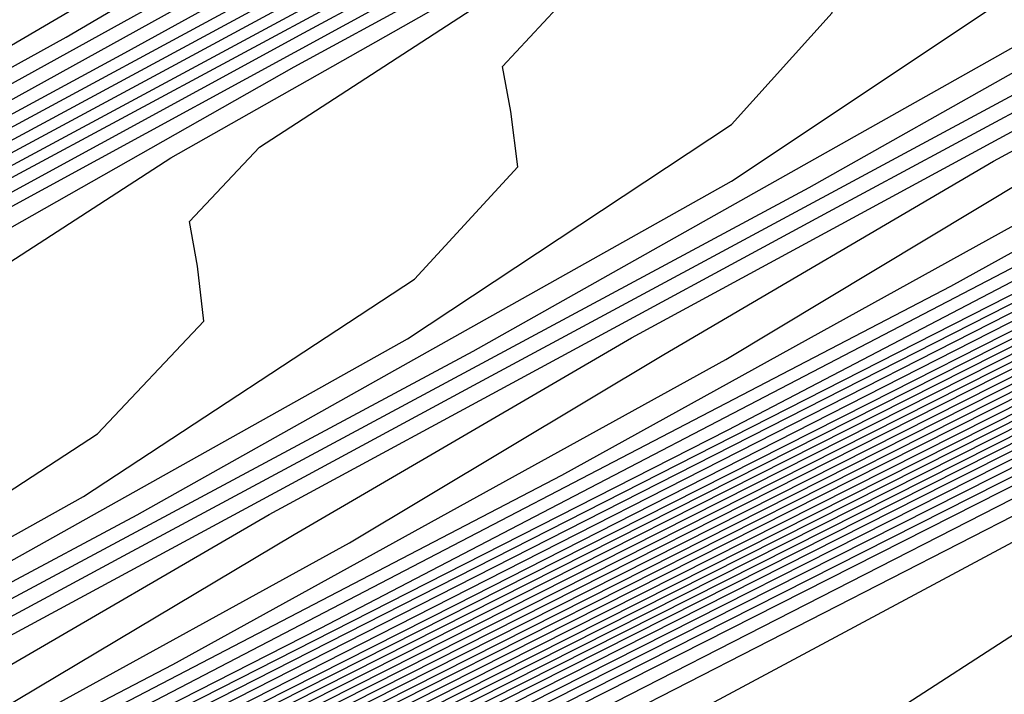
# Model space of a CAD drawing. Extents: x 3249832 to 3255657, y 13789405 to 13793316.
# Tile 554 of 656: x 3254765.89 to 3254768.1, y 13790613.85 to 13790615.37. Entities that reach past the tile are written whole.
import ezdxf

# ---------------------------------------------------------------- set-up
doc = ezdxf.new("R2010")
doc.units = 0
doc.header["$LTSCALE"] = 100
doc.header["$MEASUREMENT"] = 0
for name, color, linetype in [('GRATIO_CON', 10, 'CONTINUOUS'), ('GRATIO_ICON', 7, 'CONTINUOUS'), ('TARGETS_EAST', 7, 'CONTINUOUS')]:
    doc.layers.add(name, color=color, linetype=linetype)

# ---------------------------------------------------------------- blocks, each defined once
blk = doc.blocks.new('Gratio_032316_contours')
at = {"layer": 'GRATIO_CON', "color": 1, "linetype": 'Continuous', "flags": 128}
for points in [[(3254652.466, 13790557.0257), (3254660.3226, 13790560.7496), (3254674.1927, 13790567.4794), (3254690.4813, 13790575.4413), (3254704.3173, 13790582.2246), (3254712.0482, 13790586.0196), (3254714.8967, 13790587.4207), (3254715.3044, 13790587.623), (3254715.6323, 13790587.7815), (3254717.9183, 13790588.8903), (3254724.1196, 13790591.9033), (3254735.2124, 13790597.3001), (3254748.2489, 13790603.6611), (3254759.2998, 13790609.0924), (3254765.4198, 13790612.1726), (3254767.5973, 13790613.3706), (3254767.8046, 13790613.628), (3254767.8447, 13790613.807), (3254768.8446, 13790614.4523), (3254771.7623, 13790616.0293)], [(3254651.241, 13790556.5836), (3254654.5375, 13790558.0501), (3254662.141, 13790561.654), (3254675.5507, 13790568.1605), (3254691.2988, 13790575.8581), (3254704.6756, 13790582.4163), (3254712.1499, 13790586.0854), (3254714.904, 13790587.4401), (3254715.2982, 13790587.6357), (3254715.6047, 13790587.7839), (3254717.7415, 13790588.8204), (3254723.538, 13790591.6368), (3254733.9068, 13790596.6813), (3254746.0923, 13790602.627), (3254756.4219, 13790607.7038), (3254762.1424, 13790610.583), (3254764.1778, 13790611.7028), (3254764.3715, 13790611.9434), (3254764.4337, 13790612.1232), (3254765.5415, 13790612.8137), (3254768.7386, 13790614.5249), (3254774.566, 13790617.5186)], [(3254651.548, 13790556.8702), (3254653.3699, 13790557.6315), (3254656.6089, 13790559.0744), (3254663.9594, 13790562.5584), (3254676.9087, 13790568.8416), (3254692.1162, 13790576.2749), (3254705.0338, 13790582.608), (3254712.2517, 13790586.1512), (3254714.9112, 13790587.4594), (3254715.292, 13790587.6484), (3254715.5771, 13790587.7864), (3254717.5647, 13790588.7505), (3254722.9564, 13790591.3703), (3254732.6011, 13790596.0625), (3254743.9357, 13790601.593), (3254753.544, 13790606.3153), (3254758.865, 13790608.9934), (3254760.7582, 13790610.035), (3254760.9385, 13790610.2589), (3254761.0228, 13790610.4394), (3254762.2384, 13790611.1751), (3254765.7149, 13790613.0205), (3254772.0375, 13790616.2604)], [(3254678.2668, 13790569.5227), (3254692.9336, 13790576.6918), (3254705.3921, 13790582.7997), (3254712.3534, 13790586.217), (3254714.9185, 13790587.4788), (3254715.2858, 13790587.6612), (3254715.5496, 13790587.7889), (3254717.3879, 13790588.6807), (3254722.3749, 13790591.1037), (3254731.2955, 13790595.4436), (3254741.7791, 13790600.559), (3254750.666, 13790604.9267), (3254755.5876, 13790607.4038), (3254757.3387, 13790608.3672), (3254757.5054, 13790608.5743), (3254757.6118, 13790608.7556), (3254758.9353, 13790609.5366), (3254762.6912, 13790611.5161), (3254769.509, 13790615.0021), (3254777.6739, 13790619.1394)], [(3254680.9828, 13790570.8848), (3254694.5684, 13790577.5253), (3254706.1082, 13790583.1826), (3254712.556, 13790586.3474), (3254714.9315, 13790587.5159), (3254715.271, 13790587.6858), (3254715.2714, 13790587.6881), (3254715.2722, 13790587.6892), (3254715.2732, 13790587.689), (3254715.4944, 13790587.7945), (3254717.0344, 13790588.541), (3254721.2117, 13790590.5707), (3254728.6842, 13790594.206), (3254737.4659, 13790598.491), (3254744.9102, 13790602.1497), (3254749.0328, 13790604.2246), (3254750.4996, 13790605.0316), (3254750.6393, 13790605.2051), (3254750.7899, 13790605.388), (3254752.329, 13790606.2594), (3254756.6438, 13790608.5072), (3254764.4521, 13790612.4857), (3254773.7947, 13790617.2146)], [(3254682.3408, 13790571.5658), (3254695.3858, 13790577.9421), (3254706.4664, 13790583.3743), (3254712.6576, 13790586.4132), (3254714.9386, 13790587.5352), (3254715.2646, 13790587.6983), (3254715.2651, 13790587.7006), (3254715.2659, 13790587.7017), (3254715.267, 13790587.7016), (3254715.4668, 13790587.797), (3254716.8576, 13790588.4711), (3254720.6302, 13790590.3041), (3254727.3786, 13790593.5872), (3254735.3094, 13790597.457), (3254742.0323, 13790600.7611), (3254745.7554, 13790602.635), (3254747.0801, 13790603.3639), (3254747.2062, 13790603.5205), (3254747.379, 13790603.7042), (3254749.0259, 13790604.6209), (3254753.6201, 13790607.0028), (3254761.9237, 13790611.2275), (3254771.8551, 13790616.2521)], [(3254683.6989, 13790572.2469), (3254696.2032, 13790578.3589), (3254706.8246, 13790583.566), (3254712.7593, 13790586.4789), (3254714.9457, 13790587.5545), (3254715.2583, 13790587.7108), (3254715.2588, 13790587.7131), (3254715.2597, 13790587.7142), (3254715.2608, 13790587.7142), (3254715.4392, 13790587.7994), (3254716.6808, 13790588.4013), (3254720.0486, 13790590.0376), (3254726.0729, 13790592.9684), (3254733.1528, 13790596.423), (3254739.1543, 13790599.3726), (3254742.478, 13790601.0454), (3254743.6606, 13790601.6961), (3254743.7731, 13790601.8359), (3254743.968, 13790602.0204), (3254745.7228, 13790602.9823), (3254750.5964, 13790605.4984), (3254759.3952, 13790609.9692), (3254769.9155, 13790615.2897), (3254779.2011, 13790619.9784)], [(3254685.0569, 13790572.928), (3254697.0206, 13790578.7757), (3254707.1829, 13790583.7577), (3254712.8609, 13790586.5447), (3254714.9528, 13790587.5738), (3254715.2519, 13790587.7234), (3254715.2526, 13790587.7256), (3254715.2535, 13790587.7267), (3254715.2546, 13790587.7269), (3254715.4116, 13790587.8019), (3254716.504, 13790588.3314), (3254719.4671, 13790589.7711), (3254724.7673, 13790592.3496), (3254730.9962, 13790595.389), (3254736.2764, 13790597.9841), (3254739.2006, 13790599.4558), (3254740.241, 13790600.0283), (3254740.3401, 13790600.1513), (3254740.5571, 13790600.3366), (3254742.4197, 13790601.3437), (3254747.5727, 13790603.994), (3254756.8668, 13790608.711), (3254767.9759, 13790614.3273), (3254777.7802, 13790619.2776)], [(3254687.7729, 13790574.2901), (3254698.6554, 13790579.6094), (3254707.8993, 13790584.1411), (3254713.0642, 13790586.6762), (3254714.9671, 13790587.6123), (3254715.2393, 13790587.7484), (3254715.24, 13790587.7505), (3254715.241, 13790587.7518), (3254715.2422, 13790587.7521), (3254715.3565, 13790587.8068), (3254716.1504, 13790588.1917), (3254718.3039, 13790589.238), (3254722.156, 13790591.112), (3254726.683, 13790593.3209), (3254730.5206, 13790595.207), (3254732.6458, 13790596.2766), (3254733.4019, 13790596.6927), (3254733.4739, 13790596.7821), (3254733.7351, 13790596.969), (3254735.8135, 13790598.0666), (3254741.5253, 13790600.9852), (3254751.8099, 13790606.1945), (3254764.0967, 13790612.4024), (3254774.9383, 13790617.8759)], [(3254689.131, 13790574.9712), (3254699.4729, 13790580.0262), (3254708.2575, 13790584.3328), (3254713.1658, 13790586.742), (3254714.9742, 13790587.6316), (3254715.2329, 13790587.761), (3254715.2337, 13790587.763), (3254715.2348, 13790587.7643), (3254715.2359, 13790587.7648), (3254715.3289, 13790587.8092), (3254715.9737, 13790588.1218), (3254717.7224, 13790588.9714), (3254720.8504, 13790590.4932), (3254724.5264, 13790592.2869), (3254727.6426, 13790593.8185), (3254729.3684, 13790594.687), (3254729.9824, 13790595.0249), (3254730.0409, 13790595.0975), (3254730.3242, 13790595.2852), (3254732.5104, 13790596.428), (3254738.5016, 13790599.4807), (3254749.2814, 13790604.9363), (3254762.1571, 13790611.44), (3254773.5174, 13790617.1751)], [(3254690.489, 13790575.6522), (3254700.2903, 13790580.443), (3254708.6157, 13790584.5245), (3254713.2674, 13790586.8077), (3254714.9813, 13790587.6509), (3254715.2266, 13790587.7735), (3254715.2275, 13790587.7755), (3254715.2286, 13790587.7768), (3254715.2297, 13790587.7774), (3254715.3013, 13790587.8117), (3254715.7969, 13790588.0519), (3254717.1408, 13790588.7049), (3254719.5447, 13790589.8744), (3254722.3699, 13790591.2529), (3254724.7647, 13790592.4299), (3254726.091, 13790593.0974), (3254726.5629, 13790593.3571), (3254726.6078, 13790593.4129), (3254726.9132, 13790593.6014), (3254729.2072, 13790594.7894), (3254735.4779, 13790597.9763), (3254746.753, 13790603.6781), (3254760.2175, 13790610.4776), (3254772.0965, 13790616.4743)], [(3254744.2245, 13790602.4199), (3254758.2779, 13790609.5152), (3254770.6755, 13790615.7735), (3254778.4112, 13790619.6827)], [(3254687.5981, 13790574.316), (3254694.5631, 13790577.6954), (3254702.7425, 13790581.6935), (3254709.6903, 13790585.0996), (3254713.5723, 13790587.005), (3254715.0027, 13790587.7087), (3254715.2076, 13790587.8111), (3254715.2155, 13790587.8162), (3254715.2646, 13790587.8408), (3254715.3952, 13790587.9046), (3254715.6275, 13790588.0179), (3254715.8997, 13790588.1512), (3254716.1297, 13790588.2654), (3254716.6303, 13790588.5199), (3254719.2939, 13790589.8681), (3254726.4082, 13790593.462), (3254739.168, 13790599.9031), (3254754.3988, 13790607.5903), (3254767.8337, 13790614.3719), (3254776.2164, 13790618.6078)], [(3254651.0069, 13790556.9616), (3254655.5123, 13790559.1072), (3254661.3217, 13790561.894), (3254668.1197, 13790565.1602), (3254674.8023, 13790568.3631), (3254680.0684, 13790570.8643), (3254683.1747, 13790572.3015), (3254685.6089, 13790573.4148), (3254689.4165, 13790575.2204), (3254695.9211, 13790578.3765), (3254703.5599, 13790582.1103), (3254710.0485, 13790585.2913), (3254713.674, 13790587.0708), (3254715.0098, 13790587.728), (3254715.2012, 13790587.8237), (3254715.5767, 13790588.0145), (3254718.1988, 13790589.3384), (3254725.3135, 13790592.9288), (3254738.0825, 13790599.3724), (3254753.3307, 13790607.0675), (3254766.7985, 13790613.8657), (3254775.2332, 13790618.1281)], [(3254651.9652, 13790557.4392), (3254656.6382, 13790559.6653), (3254662.6638, 13790562.5558), (3254669.7147, 13790565.9438), (3254676.6453, 13790569.2668), (3254682.1055, 13790571.8639), (3254685.3036, 13790573.3493), (3254687.6804, 13790574.4392), (3254691.2349, 13790576.1249), (3254697.2791, 13790579.0576), (3254704.3773, 13790582.5271), (3254710.4067, 13790585.483), (3254713.7756, 13790587.1366), (3254715.0169, 13790587.7472), (3254715.1948, 13790587.8363), (3254715.5637, 13790588.0238), (3254718.1399, 13790589.3246), (3254725.1298, 13790592.8522), (3254737.6771, 13790599.1838), (3254752.6727, 13790606.7516), (3254765.9448, 13790613.4511), (3254774.3039, 13790617.6754)], [(3254652.9236, 13790557.9168), (3254657.7641, 13790560.2233), (3254664.0059, 13790563.2177), (3254671.3097, 13790566.7274), (3254678.4883, 13790570.1706), (3254684.1427, 13790572.8635), (3254687.4325, 13790574.3972), (3254689.7518, 13790575.4635), (3254693.0532, 13790577.0293), (3254698.6371, 13790579.7386), (3254705.1948, 13790582.9439), (3254710.7649, 13790585.6747), (3254713.8772, 13790587.2023), (3254715.024, 13790587.7665), (3254715.1884, 13790587.8489), (3254715.5508, 13790588.0331), (3254718.0809, 13790589.3107), (3254724.9462, 13790592.7755), (3254737.2717, 13790598.9953), (3254752.0148, 13790606.4357), (3254765.0911, 13790613.0365), (3254773.3746, 13790617.2228)], [(3254651.3, 13790557.2133), (3254654.8403, 13790558.872), (3254660.0158, 13790561.3394), (3254666.6901, 13790564.5414), (3254674.4997, 13790568.2945), (3254682.1743, 13790571.9781), (3254688.2171, 13790574.8626), (3254691.6904, 13790576.4929), (3254693.8947, 13790577.5121), (3254696.69, 13790578.8381), (3254701.3532, 13790581.1008), (3254706.8296, 13790583.7776), (3254711.4814, 13790586.0581), (3254714.0805, 13790587.3339), (3254715.0382, 13790587.8051), (3254715.1756, 13790587.8741), (3254715.5248, 13790588.0517), (3254717.9631, 13790589.2831), (3254724.5788, 13790592.6221), (3254736.4608, 13790598.6182), (3254750.699, 13790605.8039), (3254763.3837, 13790612.2073), (3254771.5159, 13790616.3175)], [(3254652.1439, 13790557.6356), (3254655.7986, 13790559.3495), (3254661.1417, 13790561.8975), (3254668.0321, 13790565.2032), (3254676.0946, 13790569.078), (3254684.0173, 13790572.8819), (3254690.2542, 13790575.8622), (3254693.8193, 13790577.5407), (3254695.9661, 13790578.5364), (3254698.5083, 13790579.7426), (3254702.7112, 13790581.7819), (3254707.647, 13790584.1944), (3254711.8396, 13790586.2498), (3254714.1821, 13790587.3996), (3254715.0454, 13790587.8244), (3254715.1692, 13790587.8867), (3254715.5119, 13790588.061), (3254717.9042, 13790589.2693), (3254724.3952, 13790592.5454), (3254736.0554, 13790598.4297), (3254750.0411, 13790605.488), (3254762.53, 13790611.7927), (3254770.5866, 13790615.8649), (3254774.8217, 13790618.021)], [(3254692.2914, 13790576.8618), (3254695.9482, 13790578.5886), (3254698.0375, 13790579.5607), (3254700.3267, 13790580.647), (3254704.0693, 13790582.4629), (3254708.4644, 13790584.6112), (3254712.1978, 13790586.4415), (3254714.2838, 13790587.4654), (3254715.0525, 13790587.8436), (3254715.1628, 13790587.899), (3254715.1638, 13790587.9005), (3254715.1651, 13790587.902), (3254715.1662, 13790587.9033), (3254715.5018, 13790588.0733), (3254717.8471, 13790589.2573), (3254724.2124, 13790592.4695), (3254735.6502, 13790598.2414), (3254749.3832, 13790605.1722), (3254761.6763, 13790611.3781), (3254769.6572, 13790615.4123), (3254773.9041, 13790617.5743)], [(3254687.7034, 13790574.6894), (3254694.3286, 13790577.8614), (3254698.0771, 13790579.6365), (3254700.109, 13790580.5851), (3254702.1451, 13790581.5514), (3254705.4273, 13790583.144), (3254709.2818, 13790585.0281), (3254712.556, 13790586.6332), (3254714.3854, 13790587.5311), (3254715.0596, 13790587.8629), (3254715.1564, 13790587.9115), (3254715.1574, 13790587.913), (3254715.1587, 13790587.9145), (3254715.1597, 13790587.9158), (3254715.4888, 13790588.0826), (3254717.7882, 13790589.2435), (3254724.0287, 13790592.3929), (3254735.2448, 13790598.0529), (3254748.7253, 13790604.8563), (3254760.8226, 13790610.9635), (3254768.7279, 13790614.9597), (3254772.9866, 13790617.1276)], [(3254691.3894, 13790576.4969), (3254698.4029, 13790579.8606), (3254702.3349, 13790581.7322), (3254704.2518, 13790582.6337), (3254705.7818, 13790583.3603), (3254708.1433, 13790584.5061), (3254710.9167, 13790585.8617), (3254713.2724, 13790587.0166), (3254714.5887, 13790587.6627), (3254715.0738, 13790587.9014), (3254715.1436, 13790587.9366), (3254715.1446, 13790587.938), (3254715.1458, 13790587.9395), (3254715.1469, 13790587.941), (3254715.4628, 13790588.1013), (3254717.6703, 13790589.2159), (3254723.6614, 13790592.2395), (3254734.4339, 13790597.6758), (3254747.4094, 13790604.2245), (3254759.1152, 13790610.1344), (3254766.8692, 13790614.0544), (3254771.1515, 13790616.2343)], [(3254684.0695, 13790572.9958), (3254693.2324, 13790577.4007), (3254700.4401, 13790580.8601), (3254704.4638, 13790582.78), (3254706.3233, 13790583.658), (3254707.6001, 13790584.2647), (3254709.5014, 13790585.1872), (3254711.7343, 13790586.2788), (3254713.6314, 13790587.2092), (3254714.6921, 13790587.7304), (3254715.0837, 13790587.9238), (3254715.1405, 13790587.9531), (3254715.4499, 13790588.1105), (3254717.6114, 13790589.2021), (3254723.4777, 13790592.1629), (3254734.0285, 13790597.4873), (3254746.7515, 13790603.9086), (3254758.2615, 13790609.7198), (3254765.9399, 13790613.6018), (3254770.2339, 13790615.7876), (3254772.3576, 13790616.8983)], [(3254685.6645, 13790573.7793), (3254695.0754, 13790578.3044), (3254702.4773, 13790581.8597), (3254706.5928, 13790583.8279), (3254708.3947, 13790584.6823), (3254709.4185, 13790585.1691), (3254710.8594, 13790585.8683), (3254712.5517, 13790586.6956), (3254713.9896, 13790587.4009), (3254714.7937, 13790587.7962), (3254715.0908, 13790587.9432), (3254715.1341, 13790587.9658), (3254715.4369, 13790588.1198), (3254717.5524, 13790589.1883), (3254723.294, 13790592.0862), (3254733.6231, 13790597.2988), (3254746.0936, 13790603.5927), (3254757.4078, 13790609.3052), (3254765.0105, 13790613.1491), (3254769.3164, 13790615.3409), (3254771.4825, 13790616.4728)], [(3254687.2595, 13790574.5629), (3254696.9184, 13790579.2082), (3254704.5144, 13790582.8593), (3254708.7217, 13790584.8757), (3254710.4661, 13790585.7067), (3254711.2369, 13790586.0736), (3254712.2174, 13790586.5494), (3254713.3691, 13790587.1124), (3254714.3478, 13790587.5926), (3254714.8953, 13790587.862), (3254715.0978, 13790587.9625), (3254715.1276, 13790587.9785), (3254715.4239, 13790588.1292), (3254717.4935, 13790589.1745), (3254723.1104, 13790592.0095), (3254733.2176, 13790597.1102), (3254745.4357, 13790603.2768), (3254756.5541, 13790608.8906), (3254764.0812, 13790612.6965), (3254768.3988, 13790614.8943), (3254770.6075, 13790616.0472), (3254771.7108, 13790616.6657)], [(3254690.4495, 13790576.13), (3254700.6044, 13790581.0157), (3254708.5888, 13790584.8585), (3254712.9795, 13790586.9715), (3254714.609, 13790587.7553), (3254714.8736, 13790587.8824), (3254714.9335, 13790587.9115), (3254715.004, 13790587.9462), (3254715.0642, 13790587.9761), (3254715.0986, 13790587.9937), (3254715.112, 13790588.0013), (3254715.1148, 13790588.0038), (3254715.3979, 13790588.1479), (3254717.3756, 13790589.147), (3254722.743, 13790591.8562), (3254732.4068, 13790596.7332), (3254744.1198, 13790602.645), (3254754.8468, 13790608.0614), (3254762.2225, 13790611.7913), (3254766.5637, 13790614.0009), (3254768.8573, 13790615.1961), (3254770.0169, 13790615.8415), (3254770.6619, 13790616.237), (3254771.3382, 13790616.6417)], [(3254691.3246, 13790576.5671), (3254701.2561, 13790581.3455), (3254709.0349, 13790585.09), (3254713.3077, 13790587.1475), (3254714.8826, 13790587.9066), (3254715.1084, 13790588.0164), (3254715.3849, 13790588.1572), (3254717.3167, 13790589.1332), (3254722.5594, 13790591.7795), (3254732.0013, 13790596.5446), (3254743.4619, 13790602.3291), (3254753.9931, 13790607.6468), (3254761.2932, 13790611.3386), (3254765.6461, 13790613.5543), (3254767.9823, 13790614.7706), (3254769.17, 13790615.4294), (3254769.8305, 13790615.8319), (3254770.5233, 13790616.2441), (3254771.6468, 13790616.8582)], [(3254692.0922, 13790576.9523), (3254701.7295, 13790581.5891), (3254709.2424, 13790585.2057), (3254713.3647, 13790587.1907), (3254714.8842, 13790587.9231), (3254715.102, 13790588.0291), (3254715.3719, 13790588.1666), (3254717.2577, 13790589.1194), (3254722.3757, 13790591.7029), (3254731.5959, 13790596.3561), (3254742.804, 13790602.0133), (3254753.1394, 13790607.2322), (3254760.3638, 13790610.886), (3254764.7286, 13790613.1076), (3254767.1072, 13790614.345), (3254768.3231, 13790615.0173), (3254768.9992, 13790615.4268), (3254769.7083, 13790615.8466), (3254770.8588, 13790616.474), (3254772.2008, 13790617.2017)], [(3254683.086, 13790572.6396), (3254692.8597, 13790577.3375), (3254702.2029, 13790581.8327), (3254709.4499, 13790585.3213), (3254713.4218, 13790587.234), (3254714.8858, 13790587.9396), (3254715.0956, 13790588.0417), (3254715.359, 13790588.1759), (3254717.1988, 13790589.1056), (3254722.192, 13790591.6262), (3254731.1905, 13790596.1676), (3254742.1461, 13790601.6974), (3254752.2857, 13790606.8176), (3254759.4345, 13790610.4334), (3254763.811, 13790612.6609), (3254766.2321, 13790613.9195), (3254767.4761, 13790614.6052), (3254768.1678, 13790615.0216), (3254768.8934, 13790615.4491), (3254770.0708, 13790616.0899), (3254771.4446, 13790616.8335)], [(3254685.0376, 13790573.6106), (3254694.3948, 13790578.1075), (3254703.1496, 13790582.3192), (3254709.8648, 13790585.5517), (3254713.5359, 13790587.3196), (3254714.8889, 13790587.9721), (3254715.0828, 13790588.0668), (3254715.333, 13790588.1946), (3254717.0809, 13790589.0781), (3254721.8247, 13790591.4729), (3254730.3796, 13790595.7905), (3254740.8302, 13790601.0656), (3254750.5783, 13790605.9885), (3254757.5758, 13790609.5281), (3254761.9759, 13790611.7676), (3254764.482, 13790613.0684), (3254765.7823, 13790613.781), (3254766.5051, 13790614.2114), (3254767.2635, 13790614.6541), (3254768.4947, 13790615.3216), (3254769.9322, 13790616.0971), (3254771.1334, 13790616.7816)], [(3254686.0134, 13790574.0961), (3254695.1623, 13790578.4926), (3254703.623, 13790582.5627), (3254710.0723, 13790585.6672), (3254713.5929, 13790587.3627), (3254714.8905, 13790587.9885), (3254715.0765, 13790588.0794), (3254715.32, 13790588.2039), (3254717.022, 13790589.0643), (3254721.641, 13790591.3962), (3254729.9742, 13790595.602), (3254740.1723, 13790600.7497), (3254749.7246, 13790605.5739), (3254756.6465, 13790609.0755), (3254761.0584, 13790611.3209), (3254763.6069, 13790612.6429), (3254764.9354, 13790613.3689), (3254765.6738, 13790613.8062), (3254766.4486, 13790614.2565), (3254767.7067, 13790614.9375), (3254769.176, 13790615.729), (3254770.4045, 13790616.4267), (3254771.0551, 13790616.8757), (3254771.2495, 13790617.1191)], [(3254739.5144, 13790600.4338), (3254748.8709, 13790605.1593), (3254755.7171, 13790608.6229), (3254760.1408, 13790610.8742), (3254762.7318, 13790612.2173), (3254764.0885, 13790612.9569), (3254764.8424, 13790613.4011), (3254765.6337, 13790613.859), (3254766.9187, 13790614.5533), (3254768.4198, 13790615.3608), (3254769.6756, 13790616.0718), (3254770.3419, 13790616.5275), (3254770.5426, 13790616.7724), (3254770.5188, 13790616.9018), (3254770.4948, 13790617.0077), (3254770.6285, 13790617.1688), (3254771.0611, 13790617.4608), (3254771.8874, 13790617.9361)], [(3254738.8565, 13790600.1179), (3254748.0172, 13790604.7447), (3254754.7878, 13790608.1702), (3254759.2232, 13790610.4276), (3254761.8567, 13790611.7918), (3254763.2415, 13790612.5448), (3254764.011, 13790612.9959), (3254764.8187, 13790613.4615), (3254766.1307, 13790614.1692), (3254767.6636, 13790614.9926), (3254768.9467, 13790615.7168), (3254769.6287, 13790616.1793), (3254769.8357, 13790616.4257), (3254769.8135, 13790616.5541), (3254769.7906, 13790616.6591), (3254769.9282, 13790616.8212), (3254770.3706, 13790617.1177), (3254771.2146, 13790617.6021)], [(3254737.5406, 13790599.4861), (3254746.3098, 13790603.9155), (3254752.9291, 13790607.265), (3254757.3881, 13790609.5342), (3254760.1066, 13790610.9407), (3254761.5477, 13790611.7206), (3254762.3483, 13790612.1857), (3254763.1888, 13790612.6665), (3254764.5547, 13790613.4009), (3254766.1512, 13790614.2562), (3254767.4889, 13790615.007), (3254768.2023, 13790615.4828), (3254768.422, 13790615.7322), (3254768.4029, 13790615.8587), (3254768.3822, 13790615.9618), (3254768.5277, 13790616.1259), (3254768.9896, 13790616.4314), (3254769.8689, 13790616.934), (3254771.0696, 13790617.5904)], [(3254736.8827, 13790599.1702), (3254745.4561, 13790603.5009), (3254751.9998, 13790606.8123), (3254756.4706, 13790609.0875), (3254759.2315, 13790610.5151), (3254760.7008, 13790611.3085), (3254761.517, 13790611.7805), (3254762.3739, 13790612.269), (3254763.7666, 13790613.0167), (3254765.395, 13790613.888), (3254766.76, 13790614.6521), (3254767.489, 13790615.1346), (3254767.7151, 13790615.3855), (3254767.6976, 13790615.511), (3254767.678, 13790615.6132), (3254767.8274, 13790615.7783), (3254768.2991, 13790616.0883), (3254769.1961, 13790616.6), (3254770.4206, 13790617.269), (3254771.8246, 13790618.0255)], [(3254744.6024, 13790603.0863), (3254751.0704, 13790606.3597), (3254755.553, 13790608.6409), (3254758.3565, 13790610.0896), (3254759.8538, 13790610.8964), (3254760.6856, 13790611.3754), (3254761.559, 13790611.8714), (3254762.9786, 13790612.6326), (3254764.6388, 13790613.5198), (3254766.0311, 13790614.2972), (3254766.7758, 13790614.7864), (3254767.0083, 13790615.0388), (3254766.9923, 13790615.1633), (3254766.9738, 13790615.2646), (3254767.1272, 13790615.4307), (3254767.6086, 13790615.7452), (3254768.5233, 13790616.266), (3254769.7716, 13790616.9476), (3254771.2028, 13790617.7187)], [(3254743.7487, 13790602.6718), (3254750.1411, 13790605.9071), (3254754.6355, 13790608.1942), (3254757.4814, 13790609.664), (3254759.0069, 13790610.4843), (3254759.8542, 13790610.9703), (3254760.744, 13790611.4739), (3254762.1906, 13790612.2484), (3254763.8826, 13790613.1516), (3254765.3021, 13790613.9423), (3254766.0626, 13790614.4381), (3254766.3014, 13790614.692), (3254766.287, 13790614.8156), (3254766.2696, 13790614.916), (3254766.4269, 13790615.083), (3254766.9181, 13790615.402), (3254767.8505, 13790615.932), (3254769.1226, 13790616.6262), (3254770.5809, 13790617.4119), (3254772.0656, 13790618.2145)], [(3254742.0413, 13790601.8426), (3254748.2824, 13790605.0018), (3254752.8004, 13790607.3009), (3254755.7312, 13790608.8129), (3254757.3131, 13790609.6601), (3254758.1915, 13790610.16), (3254759.1142, 13790610.6789), (3254760.6146, 13790611.4801), (3254762.3701, 13790612.4152), (3254763.8443, 13790613.2324), (3254764.6362, 13790613.7417), (3254764.8877, 13790613.9986), (3254764.8764, 13790614.1202), (3254764.8612, 13790614.2188), (3254765.0263, 13790614.3878), (3254765.5371, 13790614.7158), (3254766.5049, 13790615.2639), (3254767.8246, 13790615.9835), (3254769.3373, 13790616.7983), (3254770.8773, 13790617.6307), (3254772.2533, 13790618.3962)], [(3254741.1877, 13790601.428), (3254747.3531, 13790604.5492), (3254751.8828, 13790606.8542), (3254754.8562, 13790608.3874), (3254756.4662, 13790609.248), (3254757.3602, 13790609.7548), (3254758.2992, 13790610.2814), (3254759.8265, 13790611.096), (3254761.6139, 13790612.047), (3254763.1154, 13790612.8775), (3254763.923, 13790613.3934), (3254764.1808, 13790613.6518), (3254764.1711, 13790613.7725), (3254764.157, 13790613.8702), (3254764.3261, 13790614.0402), (3254764.8466, 13790614.3727), (3254765.832, 13790614.9299), (3254767.1756, 13790615.6621), (3254768.7154, 13790616.4915), (3254770.2831, 13790617.3387), (3254771.6841, 13790618.1175)], [(3254740.334, 13790601.0134), (3254746.4237, 13790604.0966), (3254750.9652, 13790606.4075), (3254753.9811, 13790607.9618), (3254755.6192, 13790608.8359), (3254756.5288, 13790609.3497), (3254757.4843, 13790609.8838), (3254759.0385, 13790610.7119), (3254760.8577, 13790611.6788), (3254762.3865, 13790612.5226), (3254763.2098, 13790613.0452), (3254763.474, 13790613.3051), (3254763.4658, 13790613.4247), (3254763.4529, 13790613.5216), (3254763.6258, 13790613.6925), (3254764.1561, 13790614.0295), (3254765.1592, 13790614.5958), (3254766.5266, 13790615.3407), (3254768.0936, 13790616.1847), (3254769.689, 13790617.0468), (3254771.1149, 13790617.8388)], [(3254739.4803, 13790600.5988), (3254745.4944, 13790603.644), (3254750.0477, 13790605.9608), (3254753.106, 13790607.5363), (3254754.7723, 13790608.4238), (3254755.6974, 13790608.9446), (3254756.6694, 13790609.4863), (3254758.2505, 13790610.3277), (3254760.1015, 13790611.3106), (3254761.6576, 13790612.1677), (3254762.4966, 13790612.697), (3254762.7671, 13790612.9584), (3254762.7605, 13790613.077), (3254762.7487, 13790613.173), (3254762.9255, 13790613.3449), (3254763.4656, 13790613.6864), (3254764.4864, 13790614.2618), (3254765.8776, 13790615.0193), (3254767.4717, 13790615.8779), (3254769.0948, 13790616.7549), (3254770.5457, 13790617.5601), (3254771.6165, 13790618.2016)], [(3254743.6357, 13790602.7387), (3254748.2126, 13790605.0675), (3254751.3559, 13790606.6852), (3254753.0785, 13790607.5996), (3254754.0347, 13790608.1343), (3254755.0395, 13790608.6913), (3254756.6745, 13790609.5594), (3254758.5891, 13790610.5742), (3254760.1998, 13790611.4578), (3254761.0701, 13790612.0005), (3254761.3534, 13790612.2649), (3254761.3499, 13790612.3816), (3254761.3403, 13790612.4757), (3254761.525, 13790612.6497), (3254762.0846, 13790613.0001), (3254763.1408, 13790613.5938), (3254764.5796, 13790614.3765), (3254766.2281, 13790615.2643), (3254767.9065, 13790616.171), (3254769.4072, 13790617.0027), (3254770.5158, 13790617.6634), (3254771.0877, 13790618.0867)], [(3254742.7064, 13790602.2861), (3254747.295, 13790604.6208), (3254750.4808, 13790606.2596), (3254752.2315, 13790607.1876), (3254753.2034, 13790607.7292), (3254754.2245, 13790608.2938), (3254755.8864, 13790609.1753), (3254757.8329, 13790610.206), (3254759.4708, 13790611.1029), (3254760.3569, 13790611.6523), (3254760.6465, 13790611.9182), (3254760.6446, 13790612.0339), (3254760.6361, 13790612.1271), (3254760.8247, 13790612.302), (3254761.3941, 13790612.657), (3254762.468, 13790613.2597), (3254763.9305, 13790614.0551), (3254765.6062, 13790614.9575), (3254767.3123, 13790615.8791), (3254768.838, 13790616.724), (3254769.9655, 13790617.3943), (3254770.5479, 13790617.8222)], [(3254741.777, 13790601.8334), (3254746.3775, 13790604.1742), (3254749.6057, 13790605.8341), (3254751.3846, 13790606.7755), (3254752.372, 13790607.324), (3254753.4096, 13790607.8962), (3254755.0984, 13790608.7911), (3254757.0767, 13790609.8378), (3254758.7419, 13790610.748), (3254759.6437, 13790611.3041), (3254759.9396, 13790611.5714), (3254759.9393, 13790611.6862), (3254759.9319, 13790611.7785), (3254760.1244, 13790611.9544), (3254760.7036, 13790612.3139), (3254761.7952, 13790612.9257), (3254763.2815, 13790613.7338), (3254764.9844, 13790614.6507), (3254766.7182, 13790615.5871), (3254768.2688, 13790616.4452), (3254769.4152, 13790617.1251), (3254770.0082, 13790617.5577), (3254770.1871, 13790617.7969)], [(3254740.8477, 13790601.3808), (3254745.4599, 13790603.7275), (3254748.7307, 13790605.4085), (3254750.5377, 13790606.3634), (3254751.5407, 13790606.9189), (3254752.5947, 13790607.4987), (3254754.3104, 13790608.407), (3254756.3205, 13790609.4696), (3254758.013, 13790610.3931), (3254758.9305, 13790610.9559), (3254759.2328, 13790611.2247), (3254759.234, 13790611.3385), (3254759.2277, 13790611.4299), (3254759.4242, 13790611.6068), (3254760.0131, 13790611.9707), (3254761.1223, 13790612.5917), (3254762.6325, 13790613.4124), (3254764.3625, 13790614.3439), (3254766.124, 13790615.2952), (3254767.6996, 13790616.1665), (3254768.8649, 13790616.856), (3254769.4684, 13790617.2932), (3254769.6516, 13790617.5333), (3254769.6291, 13790617.6629)], [(3254761.3345, 13790612.7696), (3254763.1189, 13790613.7303), (3254764.9357, 13790614.7114), (3254766.5612, 13790615.6091), (3254767.7642, 13790616.3177), (3254768.3889, 13790616.7642), (3254768.5807, 13790617.0061), (3254768.5603, 13790617.1342), (3254768.5284, 13790617.2335), (3254768.6047, 13790617.3678), (3254768.8888, 13790617.5953), (3254769.4367, 13790617.9506)], [(3254760.6855, 13790612.4482), (3254762.497, 13790613.4235), (3254764.3415, 13790614.4194), (3254765.992, 13790615.3304), (3254767.2139, 13790616.0486), (3254767.8491, 13790616.4996), (3254768.0452, 13790616.7426), (3254768.0259, 13790616.8699), (3254767.9947, 13790616.9685), (3254768.0731, 13790617.1031), (3254768.3622, 13790617.3329), (3254768.9188, 13790617.693)], [(3254761.8752, 13790613.1167), (3254763.7473, 13790614.1275), (3254765.4228, 13790615.0517), (3254766.6636, 13790615.7795), (3254767.3094, 13790616.2351), (3254767.5097, 13790616.479), (3254767.4915, 13790616.6055), (3254767.461, 13790616.7034), (3254767.5415, 13790616.8384), (3254767.8356, 13790617.0705), (3254768.4009, 13790617.4355), (3254769.1157, 13790617.8709)]]:
    blk.add_lwpolyline(points, dxfattribs=at)
at = {"layer": 'GRATIO_ICON', "color": 7, "linetype": 'Continuous', "flags": 128}
for points in [[(3254679.6248, 13790570.2037), (3254693.751, 13790577.1084), (3254705.75, 13790582.9909), (3254712.4544, 13790586.2816), (3254714.9243, 13790587.4967), (3254715.2773, 13790587.6732), (3254715.2777, 13790587.6756), (3254715.2784, 13790587.6767), (3254715.2794, 13790587.6764), (3254715.5219, 13790587.7921), (3254717.2111, 13790588.6109), (3254721.7933, 13790590.8372), (3254729.9899, 13790594.8248), (3254739.6225, 13790599.525), (3254747.7881, 13790603.5382), (3254752.3102, 13790605.8142), (3254753.9192, 13790606.6994), (3254754.0723, 13790606.8897), (3254754.2009, 13790607.0718), (3254755.6321, 13790607.898), (3254759.6675, 13790610.0116), (3254766.9806, 13790613.7439), (3254775.7343, 13790618.177)], [(3254686.4149, 13790573.609), (3254697.838, 13790579.1925), (3254707.5411, 13790583.9494), (3254712.9625, 13790586.6105), (3254714.96, 13790587.593), (3254715.2456, 13790587.7359), (3254715.2463, 13790587.7381), (3254715.2473, 13790587.7393), (3254715.2484, 13790587.7395), (3254715.384, 13790587.8043), (3254716.3272, 13790588.2615), (3254718.8855, 13790589.5045), (3254723.4617, 13790591.7308), (3254728.8396, 13790594.355), (3254733.3985, 13790596.5955), (3254735.9232, 13790597.8662), (3254736.8215, 13790598.3605), (3254736.907, 13790598.4667), (3254737.1461, 13790598.6528), (3254739.1166, 13790599.7051), (3254744.549, 13790602.4896), (3254754.3383, 13790607.4528), (3254766.0363, 13790613.3649), (3254776.3593, 13790618.5768)], [(3254685.7798, 13790573.4116), (3254693.205, 13790577.0144), (3254701.9251, 13790581.2767), (3254709.3321, 13790584.9079), (3254713.4707, 13790586.9393), (3254714.9956, 13790587.6894), (3254715.2139, 13790587.7986), (3254715.2149, 13790587.8005), (3254715.2162, 13790587.8019), (3254715.2173, 13790587.8026), (3254715.2461, 13790587.8166), (3254715.4433, 13790587.9122), (3254715.9777, 13790588.1718), (3254716.9333, 13790588.637), (3254718.0552, 13790589.1862), (3254719.0038, 13790589.6573), (3254719.8847, 13790590.1096), (3254722.5847, 13790591.4891), (3254729.4359, 13790594.9632), (3254741.6976, 13790601.1604), (3254756.3385, 13790608.5526), (3254769.2546, 13790615.0727), (3254777.3138, 13790619.1453)], [(3254650.456, 13790556.7909), (3254653.8819, 13790558.3944), (3254658.8899, 13790560.7814), (3254665.348, 13790563.8795), (3254672.9047, 13790567.5109), (3254680.3313, 13790571.0744), (3254686.1799, 13790573.8631), (3254689.5614, 13790575.445), (3254691.8232, 13790576.4878), (3254694.8716, 13790577.9337), (3254699.9952, 13790580.4197), (3254706.0122, 13790583.3608), (3254711.1231, 13790585.8664), (3254713.9789, 13790587.2681), (3254715.0311, 13790587.7858), (3254715.182, 13790587.8615), (3254715.5378, 13790588.0424), (3254718.022, 13790589.2969), (3254724.7625, 13790592.6988), (3254736.8662, 13790598.8068), (3254751.3569, 13790606.1198), (3254764.2374, 13790612.6219), (3254772.4452, 13790616.7702)], [(3254689.5464, 13790575.5932), (3254696.3658, 13790578.861), (3254700.206, 13790580.6843), (3254702.1804, 13790581.6094), (3254703.9634, 13790582.4559), (3254706.7853, 13790583.8251), (3254710.0993, 13790585.4449), (3254712.9142, 13790586.8249), (3254714.487, 13790587.5969), (3254715.0667, 13790587.8821), (3254715.15, 13790587.924), (3254715.151, 13790587.9255), (3254715.1523, 13790587.927), (3254715.1533, 13790587.9284), (3254715.4758, 13790588.0919), (3254717.7293, 13790589.2297), (3254723.845, 13790592.3162), (3254734.8393, 13790597.8643), (3254748.0673, 13790604.5404), (3254759.9689, 13790610.549), (3254767.7985, 13790614.507), (3254772.069, 13790616.681)], [(3254688.8545, 13790575.3465), (3254698.7614, 13790580.112), (3254706.5516, 13790583.8589), (3254710.8506, 13790585.9236), (3254712.5376, 13790586.731), (3254713.0553, 13790586.9782), (3254713.5756, 13790587.2308), (3254714.1868, 13790587.5298), (3254714.7063, 13790587.7849), (3254714.9972, 13790587.9284), (3254715.1051, 13790587.9822), (3254715.1213, 13790587.9913), (3254715.4109, 13790588.1386), (3254717.4346, 13790589.1608), (3254722.9267, 13790591.9329), (3254732.8122, 13790596.9217), (3254744.7777, 13790602.9609), (3254755.7004, 13790608.476), (3254763.1518, 13790612.2439), (3254767.4812, 13790614.4476), (3254769.7324, 13790615.6217), (3254770.8638, 13790616.2536), (3254771.4933, 13790616.6422)], [(3254684.0618, 13790573.1252), (3254693.6273, 13790577.7228), (3254702.6763, 13790582.0764), (3254709.6574, 13790585.437), (3254713.4789, 13790587.2772), (3254714.8874, 13790587.9561), (3254715.0892, 13790588.0544), (3254715.346, 13790588.1853), (3254717.1399, 13790589.0918), (3254722.0083, 13790591.5495), (3254730.785, 13790595.979), (3254741.4882, 13790601.3815), (3254751.432, 13790606.4031), (3254758.5051, 13790609.9807), (3254762.8935, 13790612.2142), (3254765.357, 13790613.4939), (3254766.6292, 13790614.1931), (3254767.3365, 13790614.6165), (3254768.0785, 13790615.0516), (3254769.2828, 13790615.7057), (3254770.6884, 13790616.4653), (3254771.8624, 13790617.1365)], [(3254738.1985, 13790599.802), (3254747.1635, 13790604.3301), (3254753.8585, 13790607.7176), (3254758.3057, 13790609.9809), (3254760.9817, 13790611.3662), (3254762.3946, 13790612.1327), (3254763.1797, 13790612.5908), (3254764.0038, 13790613.064), (3254765.3427, 13790613.785), (3254766.9074, 13790614.6244), (3254768.2178, 13790615.3619), (3254768.9155, 13790615.831), (3254769.1289, 13790616.079), (3254769.1082, 13790616.2064), (3254769.0864, 13790616.3104), (3254769.228, 13790616.4736), (3254769.6801, 13790616.7746), (3254770.5417, 13790617.2681), (3254771.7187, 13790617.9118)], [(3254742.895, 13790602.2572), (3254749.2118, 13790605.4545), (3254753.7179, 13790607.7475), (3254756.6063, 13790609.2385), (3254758.16, 13790610.0722), (3254759.0229, 13790610.5651), (3254759.9291, 13790611.0764), (3254761.4026, 13790611.8643), (3254763.1263, 13790612.7834), (3254764.5732, 13790613.5873), (3254765.3494, 13790614.0899), (3254765.5945, 13790614.3453), (3254765.5817, 13790614.4679), (3254765.5654, 13790614.5674), (3254765.7266, 13790614.7354), (3254766.2276, 13790615.0589), (3254767.1777, 13790615.5979), (3254768.4736, 13790616.3048), (3254769.9591, 13790617.1051), (3254771.4714, 13790617.9226)], [(3254744.5651, 13790603.1913), (3254749.1301, 13790605.5142), (3254752.231, 13790607.1107), (3254753.9254, 13790608.0117), (3254754.8661, 13790608.5394), (3254755.8544, 13790609.0888), (3254757.4625, 13790609.9436), (3254759.3453, 13790610.9424), (3254760.9287, 13790611.8128), (3254761.7833, 13790612.3488), (3254762.0602, 13790612.6116), (3254762.0552, 13790612.7293), (3254762.0445, 13790612.8244), (3254762.2253, 13790612.9973), (3254762.7751, 13790613.3433), (3254763.8136, 13790613.9278), (3254765.2286, 13790614.6979), (3254766.8499, 13790615.5711), (3254768.5006, 13790616.4629), (3254769.9765, 13790617.2814), (3254771.0662, 13790617.9325), (3254771.6275, 13790618.3512)], [(3254761.9835, 13790613.091), (3254763.7407, 13790614.0371), (3254765.5298, 13790615.0033), (3254767.1304, 13790615.8878), (3254768.3146, 13790616.5869), (3254768.9287, 13790617.0287), (3254769.1162, 13790617.2697), (3254769.0947, 13790617.3986), (3254769.0621, 13790617.4986), (3254769.1363, 13790617.6325)]]:
    blk.add_lwpolyline(points, dxfattribs=at)

msp = doc.modelspace()

# ---------------------------------------------------------------- block references
at = {"layer": 'TARGETS_EAST'}
msp.add_blockref('Gratio_032316_contours', (0, 0), dxfattribs=at)

doc.saveas('drawing.dxf')
